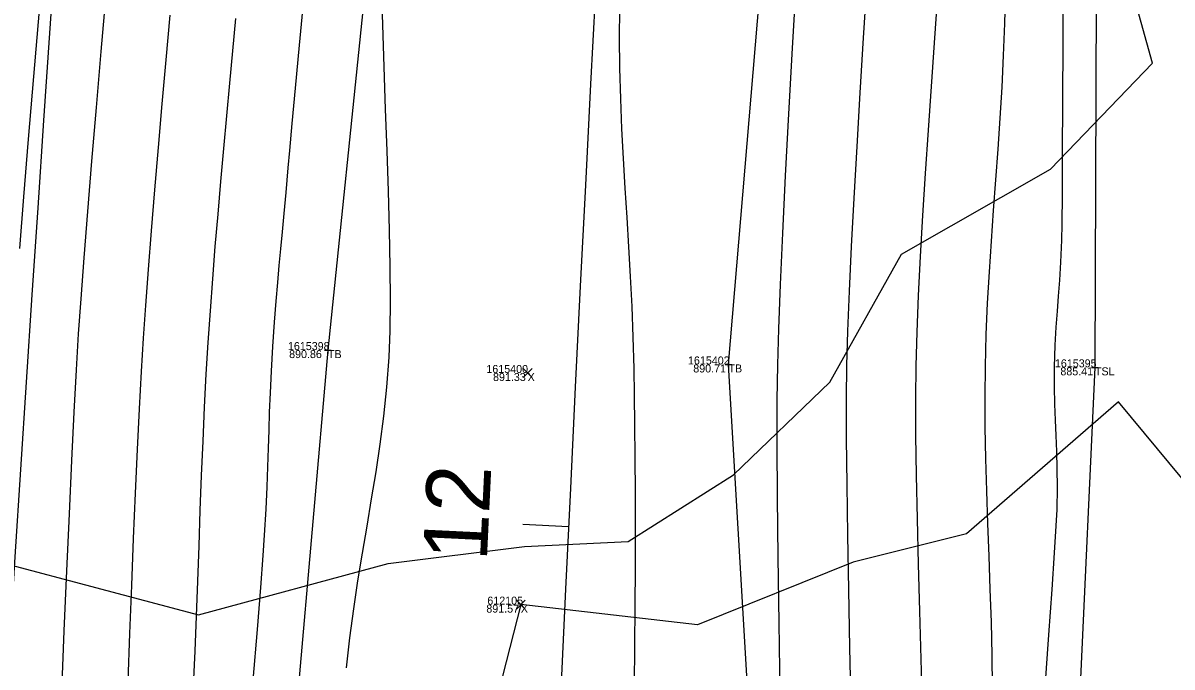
# Model space of a CAD drawing. Extents: x 1957117 to 1971063, y 701601 to 715861.
# Drawn here: x 1962719.9 to 1962770.2, y 703191.3 to 703219.4 of the extents above; entities that cross this region are included whole.
import ezdxf

# ---------------------------------------------------------------- set-up
doc = ezdxf.new("R2010")
doc.units = 0
for name, color, linetype in [('AP_X_Lights', 7, 'Continuous'), ('DT_X_Break_Line', 7, 'Continuous'), ('DT_X_Contour_Major', 7, 'Continuous'), ('DT_X_Contour_Minor', 7, 'Continuous'), ('GE_X_CL_20', 7, 'Continuous'), ('PV_P_Drive', 7, 'Continuous'), ('PV_P_Shoulder', 7, 'Continuous'), ('RS_Raster1', 7, 'Continuous'), ('RW_X_Esmt_RR', 7, 'Continuous'), ('SC_Scratch1', 7, 'Continuous'), ('VG_X_Tree_Line_Rt', 7, 'Continuous')]:
    doc.layers.add(name, color=color, linetype=linetype)

msp = doc.modelspace()

# ---------------------------------------------------------------- linework, layer by layer
at = {"layer": 'AP_X_Lights'}
for p, q in [((1962741.789, 703203.921), (1962742.177, 703204.311)), ((1962741.789, 703204.311), (1962742.177, 703203.921)), ((1962741.49, 703193.785), (1962741.878, 703194.175)), ((1962741.49, 703194.175), (1962741.878, 703193.785))]:
    msp.add_line(p, q, dxfattribs=at)
at = {"layer": 'DT_X_Break_Line'}
for points in [[(1962757.692, 703508.157), (1962753.044, 703454.513), (1962744.146, 703405.113), (1962744.434, 703349.663), (1962736.435, 703304.968), (1962738.519, 703256.58), (1962733.25, 703205.119), (1962728.86, 703155.329), (1962727.562, 703104.951), (1962723.293, 703055.515), (1962724.436, 703005.51), (1962718.067, 702954.967), (1962720.729, 702905.083), (1962722.557, 702854.421), (1962723.043, 702804.701), (1962714.011, 702754.826), (1962712.212, 702702.955), (1962716.271, 702654.75)], [(1962775.136, 703505.909), (1962781.746, 703450.546), (1962781.126, 703403.871), (1962772.618, 703354.599), (1962766.901, 703307.079), (1962766.998, 703257.586), (1962766.799, 703204.364), (1962764.524, 703155.595), (1962759.673, 703102.271), (1962758.213, 703050.446), (1962755.696, 703003.143), (1962750.431, 702953.017), (1962759.491, 702902.513), (1962750.038, 702852.764), (1962750.74, 702803.015), (1962749.732, 702753.415), (1962752.132, 702702.919), (1962747.065, 702649.147)], [(1962735.623, 702653.941), (1962730.179, 702698.673), (1962732.947, 702753.894), (1962738.207, 702804.216), (1962738.987, 702853.61), (1962736.001, 702904.958), (1962739.593, 702953.751), (1962746.003, 703003.979), (1962748.378, 703053.684), (1962745.135, 703102.004), (1962753.642, 703155.418), (1962750.77, 703204.49), (1962754.665, 703250.528), (1962756.699, 703302.164), (1962759.222, 703352.026), (1962759.063, 703405.067), (1962773.34, 703451.658), (1962770.93, 703504.314)]]:
    msp.add_lwpolyline(points, dxfattribs=at)
at = {"layer": 'DT_X_Contour_Major'}
for points in [[(1962753.731, 703221.31), (1962753.559, 703218.327), (1962753.398, 703215.454), (1962753.254, 703212.741), (1962753.129, 703210.237), (1962753.027, 703207.992), (1962752.952, 703206.054), (1962752.908, 703204.473), (1962752.891, 703202.933), (1962752.889, 703200.981), (1962752.903, 703198.672), (1962752.929, 703196.056), (1962752.966, 703193.188), (1962753.013, 703190.12)], [(1962753.731, 703221.31), (1962753.559, 703218.327), (1962753.398, 703215.454), (1962753.254, 703212.741), (1962753.129, 703210.237), (1962753.027, 703207.992), (1962752.952, 703206.054), (1962752.908, 703204.473), (1962752.891, 703202.933), (1962752.889, 703200.981), (1962752.903, 703198.672), (1962752.929, 703196.056), (1962752.966, 703193.188), (1962753.013, 703190.12)], [(1962732.191, 703220.622), (1962731.992, 703218.463), (1962731.818, 703216.587), (1962731.674, 703215.037), (1962731.567, 703213.856), (1962731.498, 703213.087), (1962731.405, 703212.02), (1962731.321, 703211.103), (1962731.244, 703210.292), (1962731.172, 703209.545), (1962731.104, 703208.82), (1962731.037, 703208.073), (1962730.97, 703207.262), (1962730.901, 703206.344), (1962730.828, 703205.275), (1962730.763, 703204.198), (1962730.717, 703203.254), (1962730.683, 703202.404), (1962730.657, 703201.608), (1962730.633, 703200.825), (1962730.607, 703200.014), (1962730.573, 703199.137), (1962730.526, 703198.151), (1962730.46, 703197.018), (1962730.398, 703196.132), (1962730.291, 703194.736), (1962730.146, 703192.896), (1962729.967, 703190.674)], [(1962732.191, 703220.622), (1962731.992, 703218.463), (1962731.818, 703216.587), (1962731.674, 703215.037), (1962731.567, 703213.856), (1962731.498, 703213.087), (1962731.405, 703212.02), (1962731.321, 703211.103), (1962731.244, 703210.292), (1962731.172, 703209.545), (1962731.104, 703208.82), (1962731.037, 703208.073), (1962730.97, 703207.262), (1962730.901, 703206.344), (1962730.828, 703205.275), (1962730.763, 703204.198), (1962730.717, 703203.254), (1962730.683, 703202.404), (1962730.657, 703201.608), (1962730.633, 703200.825), (1962730.607, 703200.014), (1962730.573, 703199.137), (1962730.526, 703198.151), (1962730.46, 703197.018), (1962730.398, 703196.132), (1962730.291, 703194.736), (1962730.146, 703192.896), (1962729.967, 703190.674)]]:
    msp.add_lwpolyline(points, dxfattribs=at)
at = {"layer": 'DT_X_Contour_Minor'}
for points in [[(1962723.16, 703248.74), (1962723.027, 703247.267), (1962722.861, 703245.419), (1962722.666, 703243.246), (1962722.446, 703240.795), (1962722.206, 703238.117), (1962721.952, 703235.259), (1962721.687, 703232.272), (1962721.416, 703229.203), (1962721.144, 703226.102), (1962720.876, 703223.018), (1962720.616, 703219.999), (1962720.369, 703217.095), (1962720.14, 703214.354), (1962719.934, 703211.826), (1962719.754, 703209.559)], [(1962723.16, 703248.74), (1962723.027, 703247.267), (1962722.861, 703245.419), (1962722.666, 703243.246), (1962722.446, 703240.795), (1962722.206, 703238.117), (1962721.952, 703235.259), (1962721.687, 703232.272), (1962721.416, 703229.203), (1962721.144, 703226.102), (1962720.876, 703223.018), (1962720.616, 703219.999), (1962720.369, 703217.095), (1962720.14, 703214.354), (1962719.934, 703211.826), (1962719.754, 703209.559)], [(1962765.403, 703221.582), (1962765.393, 703218.633), (1962765.382, 703215.995), (1962765.371, 703213.736), (1962765.36, 703211.925), (1962765.349, 703210.633), (1962765.337, 703209.927), (1962765.298, 703208.973), (1962765.25, 703208.18), (1962765.196, 703207.484), (1962765.142, 703206.821), (1962765.092, 703206.125), (1962765.05, 703205.332), (1962765.021, 703204.378), (1962765.015, 703203.516), (1962765.028, 703202.753), (1962765.054, 703202.052), (1962765.086, 703201.375), (1962765.116, 703200.684), (1962765.137, 703199.941), (1962765.144, 703199.109), (1962765.128, 703198.149), (1962765.094, 703197.435), (1962765.02, 703196.247), (1962764.911, 703194.639), (1962764.77, 703192.661), (1962764.603, 703190.368)], [(1962765.403, 703221.582), (1962765.393, 703218.633), (1962765.382, 703215.995), (1962765.371, 703213.736), (1962765.36, 703211.925), (1962765.349, 703210.633), (1962765.337, 703209.927), (1962765.298, 703208.973), (1962765.25, 703208.18), (1962765.196, 703207.484), (1962765.142, 703206.821), (1962765.092, 703206.125), (1962765.05, 703205.332), (1962765.021, 703204.378), (1962765.015, 703203.516), (1962765.028, 703202.753), (1962765.054, 703202.052), (1962765.086, 703201.375), (1962765.116, 703200.684), (1962765.137, 703199.941), (1962765.144, 703199.109), (1962765.128, 703198.149), (1962765.094, 703197.435), (1962765.02, 703196.247), (1962764.911, 703194.639), (1962764.77, 703192.661), (1962764.603, 703190.368)], [(1962735.578, 703221.16), (1962735.631, 703219.35), (1962735.692, 703217.51), (1962735.757, 703215.666), (1962735.821, 703213.844), (1962735.879, 703212.07), (1962735.926, 703210.37), (1962735.957, 703208.768), (1962735.967, 703207.291), (1962735.951, 703205.965), (1962735.905, 703204.814), (1962735.806, 703203.5), (1962735.674, 703202.232), (1962735.516, 703201), (1962735.337, 703199.794), (1962735.145, 703198.603), (1962734.945, 703197.418), (1962734.743, 703196.228), (1962734.547, 703195.022), (1962734.362, 703193.791), (1962734.195, 703192.523), (1962734.051, 703191.21)], [(1962735.578, 703221.16), (1962735.631, 703219.35), (1962735.692, 703217.51), (1962735.757, 703215.666), (1962735.821, 703213.844), (1962735.879, 703212.07), (1962735.926, 703210.37), (1962735.957, 703208.768), (1962735.967, 703207.291), (1962735.951, 703205.965), (1962735.905, 703204.814), (1962735.806, 703203.5), (1962735.674, 703202.232), (1962735.516, 703201), (1962735.337, 703199.794), (1962735.145, 703198.603), (1962734.945, 703197.418), (1962734.743, 703196.228), (1962734.547, 703195.022), (1962734.362, 703193.791), (1962734.195, 703192.523), (1962734.051, 703191.21)], [(1962756.822, 703221.226), (1962756.667, 703218.788), (1962756.518, 703216.375), (1962756.378, 703214.023), (1962756.25, 703211.769), (1962756.139, 703209.648), (1962756.047, 703207.697), (1962755.978, 703205.952), (1962755.936, 703204.449), (1962755.92, 703202.994), (1962755.922, 703201.244), (1962755.94, 703199.24), (1962755.971, 703197.023), (1962756.014, 703194.633), (1962756.065, 703192.11), (1962756.123, 703189.497)], [(1962756.822, 703221.226), (1962756.667, 703218.788), (1962756.518, 703216.375), (1962756.378, 703214.023), (1962756.25, 703211.769), (1962756.139, 703209.648), (1962756.047, 703207.697), (1962755.978, 703205.952), (1962755.936, 703204.449), (1962755.92, 703202.994), (1962755.922, 703201.244), (1962755.94, 703199.24), (1962755.971, 703197.023), (1962756.014, 703194.633), (1962756.065, 703192.11), (1962756.123, 703189.497)], [(1962723.537, 703220.698), (1962723.318, 703218.18), (1962723.108, 703215.728), (1962722.911, 703213.382), (1962722.73, 703211.18), (1962722.57, 703209.16), (1962722.435, 703207.361), (1962722.329, 703205.823), (1962722.235, 703204.262), (1962722.135, 703202.4), (1962722.03, 703200.281), (1962721.922, 703197.951), (1962721.811, 703195.453), (1962721.699, 703192.833), (1962721.586, 703190.133)], [(1962723.537, 703220.698), (1962723.318, 703218.18), (1962723.108, 703215.728), (1962722.911, 703213.382), (1962722.73, 703211.18), (1962722.57, 703209.16), (1962722.435, 703207.361), (1962722.329, 703205.823), (1962722.235, 703204.262), (1962722.135, 703202.4), (1962722.03, 703200.281), (1962721.922, 703197.951), (1962721.811, 703195.453), (1962721.699, 703192.833), (1962721.586, 703190.133)], [(1962762.87, 703220.519), (1962762.846, 703219.404), (1962762.792, 703218.007), (1962762.722, 703216.63), (1962762.638, 703215.269), (1962762.545, 703213.918), (1962762.448, 703212.574), (1962762.349, 703211.232), (1962762.254, 703209.888), (1962762.167, 703208.538), (1962762.092, 703207.176), (1962762.032, 703205.799), (1962761.993, 703204.402), (1962761.98, 703203.09), (1962761.99, 703201.741), (1962762.017, 703200.36), (1962762.057, 703198.955), (1962762.105, 703197.531), (1962762.157, 703196.094), (1962762.208, 703194.651), (1962762.253, 703193.209), (1962762.287, 703191.772), (1962762.307, 703190.348)], [(1962762.87, 703220.519), (1962762.846, 703219.404), (1962762.792, 703218.007), (1962762.722, 703216.63), (1962762.638, 703215.269), (1962762.545, 703213.918), (1962762.448, 703212.574), (1962762.349, 703211.232), (1962762.254, 703209.888), (1962762.167, 703208.538), (1962762.092, 703207.176), (1962762.032, 703205.799), (1962761.993, 703204.402), (1962761.98, 703203.09), (1962761.99, 703201.741), (1962762.017, 703200.36), (1962762.057, 703198.955), (1962762.105, 703197.531), (1962762.157, 703196.094), (1962762.208, 703194.651), (1962762.253, 703193.209), (1962762.287, 703191.772), (1962762.307, 703190.348)], [(1962746.663, 703190.461), (1962746.679, 703192.179), (1962746.691, 703193.902), (1962746.697, 703195.607), (1962746.699, 703197.274), (1962746.696, 703198.883), (1962746.688, 703200.412), (1962746.677, 703201.841), (1962746.662, 703203.148), (1962746.643, 703204.314), (1962746.607, 703205.682), (1962746.554, 703207.021), (1962746.488, 703208.336), (1962746.413, 703209.635), (1962746.333, 703210.924), (1962746.254, 703212.21), (1962746.178, 703213.499), (1962746.11, 703214.798), (1962746.055, 703216.113), (1962746.017, 703217.452), (1962746.001, 703218.819), (1962746.013, 703220.004)], [(1962746.663, 703190.461), (1962746.679, 703192.179), (1962746.691, 703193.902), (1962746.697, 703195.607), (1962746.699, 703197.274), (1962746.696, 703198.883), (1962746.688, 703200.412), (1962746.677, 703201.841), (1962746.662, 703203.148), (1962746.643, 703204.314), (1962746.607, 703205.682), (1962746.554, 703207.021), (1962746.488, 703208.336), (1962746.413, 703209.635), (1962746.333, 703210.924), (1962746.254, 703212.21), (1962746.178, 703213.499), (1962746.11, 703214.798), (1962746.055, 703216.113), (1962746.017, 703217.452), (1962746.001, 703218.819), (1962746.013, 703220.004)], [(1962759.892, 703220.454), (1962759.764, 703218.564), (1962759.633, 703216.654), (1962759.503, 703214.743), (1962759.378, 703212.853), (1962759.262, 703211.004), (1962759.159, 703209.216), (1962759.072, 703207.51), (1962759.006, 703205.907), (1962758.965, 703204.426), (1962758.95, 703203.004), (1962758.956, 703201.396), (1962758.98, 703199.632), (1962759.018, 703197.741), (1962759.067, 703195.752), (1962759.124, 703193.694), (1962759.185, 703191.598), (1962759.248, 703189.493)], [(1962759.892, 703220.454), (1962759.764, 703218.564), (1962759.633, 703216.654), (1962759.503, 703214.743), (1962759.378, 703212.853), (1962759.262, 703211.004), (1962759.159, 703209.216), (1962759.072, 703207.51), (1962759.006, 703205.907), (1962758.965, 703204.426), (1962758.95, 703203.004), (1962758.956, 703201.396), (1962758.98, 703199.632), (1962759.018, 703197.741), (1962759.067, 703195.752), (1962759.124, 703193.694), (1962759.185, 703191.598), (1962759.248, 703189.493)], [(1962726.328, 703219.768), (1962726.154, 703217.826), (1962725.983, 703215.89), (1962725.817, 703213.983), (1962725.659, 703212.127), (1962725.512, 703210.343), (1962725.378, 703208.652), (1962725.261, 703207.077), (1962725.162, 703205.64), (1962725.074, 703204.182), (1962724.987, 703202.547), (1962724.902, 703200.765), (1962724.817, 703198.863), (1962724.734, 703196.87), (1962724.652, 703194.812), (1962724.57, 703192.72), (1962724.49, 703190.62)], [(1962726.328, 703219.768), (1962726.154, 703217.826), (1962725.983, 703215.89), (1962725.817, 703213.983), (1962725.659, 703212.127), (1962725.512, 703210.343), (1962725.378, 703208.652), (1962725.261, 703207.077), (1962725.162, 703205.64), (1962725.074, 703204.182), (1962724.987, 703202.547), (1962724.902, 703200.765), (1962724.817, 703198.863), (1962724.734, 703196.87), (1962724.652, 703194.812), (1962724.57, 703192.72), (1962724.49, 703190.62)], [(1962729.205, 703219.63), (1962729.076, 703218.218), (1962728.945, 703216.796), (1962728.813, 703215.367), (1962728.682, 703213.935), (1962728.553, 703212.502), (1962728.427, 703211.073), (1962728.307, 703209.65), (1962728.194, 703208.238), (1962728.09, 703206.839), (1962727.995, 703205.458), (1962727.911, 703204.06), (1962727.836, 703202.617), (1962727.769, 703201.136), (1962727.708, 703199.627), (1962727.65, 703198.097), (1962727.594, 703196.556), (1962727.539, 703195.011), (1962727.481, 703193.472), (1962727.42, 703191.947), (1962727.354, 703190.445)], [(1962729.205, 703219.63), (1962729.076, 703218.218), (1962728.945, 703216.796), (1962728.813, 703215.367), (1962728.682, 703213.935), (1962728.553, 703212.502), (1962728.427, 703211.073), (1962728.307, 703209.65), (1962728.194, 703208.238), (1962728.09, 703206.839), (1962727.995, 703205.458), (1962727.911, 703204.06), (1962727.836, 703202.617), (1962727.769, 703201.136), (1962727.708, 703199.627), (1962727.65, 703198.097), (1962727.594, 703196.556), (1962727.539, 703195.011), (1962727.481, 703193.472), (1962727.42, 703191.947), (1962727.354, 703190.445)]]:
    msp.add_lwpolyline(points, dxfattribs=at)
at = {"layer": 'GE_X_CL_20'}
msp.add_line((1962743.774, 703197.387), (1962741.776, 703197.483), dxfattribs=at)
msp.add_arc((1968466.781, 702923.066), 5729.578, 166.495347, 177.813939, dxfattribs=at)
at = {"layer": 'PV_P_Drive'}
for p, q in [((1962733.104, 703205.119), (1962733.396, 703205.119)), ((1962733.25, 703205.265), (1962733.25, 703204.973)), ((1962733.25, 703205.119), (1962733.25, 703205.119)), ((1962750.624, 703204.49), (1962750.916, 703204.49)), ((1962750.77, 703204.636), (1962750.77, 703204.344)), ((1962750.77, 703204.49), (1962750.77, 703204.49)), ((1962766.799, 703204.51), (1962766.799, 703204.218)), ((1962766.653, 703204.364), (1962766.945, 703204.364)), ((1962766.799, 703204.364), (1962766.799, 703204.364))]:
    msp.add_line(p, q, dxfattribs=at)
at = {"layer": 'RW_X_Esmt_RR'}
msp.add_arc((1968454.457, 702829.895), 5746.578, 171.9960402, 176.8809291, dxfattribs=at)
at = {"layer": 'VG_X_Tree_Line_Rt'}
for points in [[(1962712.292, 703298.041), (1962708.648, 703292.137), (1962705.665, 703283.628), (1962708.647, 703275.846), (1962714.153, 703267.937), (1962717.699, 703263.764), (1962722.065, 703257.32), (1962722.322, 703248.332), (1962723.48, 703236.981), (1962721.91, 703230.818), (1962714.657, 703226.723), (1962710.29, 703220.815), (1962706.975, 703210.441), (1962710.21, 703205.417), (1962714.609, 703196.971), (1962727.581, 703193.527), (1962735.882, 703195.786)], [(1962735.882, 703195.786), (1962741.848, 703196.529), (1962746.38, 703196.74), (1962750.993, 703199.659), (1962755.201, 703203.717), (1962758.344, 703209.318), (1962764.855, 703213.036), (1962769.318, 703217.67), (1962767.658, 703223.659), (1962763.457, 703226.041), (1962764.922, 703229.603), (1962768.077, 703233.335), (1962768.599, 703240.83), (1962766.489, 703246.629), (1962765.014, 703251.199)], [(1962780.954, 703176.308), (1962781.397, 703178.212), (1962780.67, 703184.215), (1962779.649, 703189.79), (1962775.075, 703194.112), (1962767.832, 703202.856), (1962761.18, 703197.08), (1962756.219, 703195.837), (1962749.418, 703193.097), (1962741.684, 703193.98), (1962739.099, 703183.893), (1962739.265, 703177.773), (1962742.517, 703174.328), (1962748.535, 703171.129), (1962752.923, 703172.317), (1962760.782, 703172.353), (1962770.523, 703172.31), (1962780.954, 703176.308)]]:
    msp.add_lwpolyline(points, dxfattribs=at)

# ---------------------------------------------------------------- texts
at = {"layer": 'GE_X_CL_20'}
msp.add_text('12', height=2.8, rotation=87.2557, dxfattribs=at).set_placement((1962740.197, 703195.857))
at = {"layer": 'PV_P_Shoulder'}
for s, p in [('890.86', (1962731.55, 703204.769)), ('890.71', (1962749.229, 703204.14)), ('891.33', (1962740.47, 703203.766)), ('885.41', (1962765.288, 703204.014)), ('891.57', (1962740.177, 703193.63))]:
    msp.add_text(s, height=0.35, dxfattribs=at).set_placement(p)
at = {"layer": 'RS_Raster1'}
for s, p in [('1615398', (1962731.498, 703205.119)), ('1615400', (1962740.178, 703204.116)), ('1615402', (1962748.998, 703204.49)), ('1615395', (1962765.049, 703204.364)), ('612105', (1962740.221, 703193.98))]:
    msp.add_text(s, height=0.35, dxfattribs=at).set_placement(p)
at = {"layer": 'SC_Scratch1'}
for s, p in [('TB', (1962733.25, 703204.769)), ('TB', (1962750.77, 703204.14)), ('X', (1962741.983, 703203.766)), ('TSL', (1962766.799, 703204.014)), ('X', (1962741.684, 703193.63))]:
    msp.add_text(s, height=0.35, dxfattribs=at).set_placement(p)

doc.saveas('drawing.dxf')
